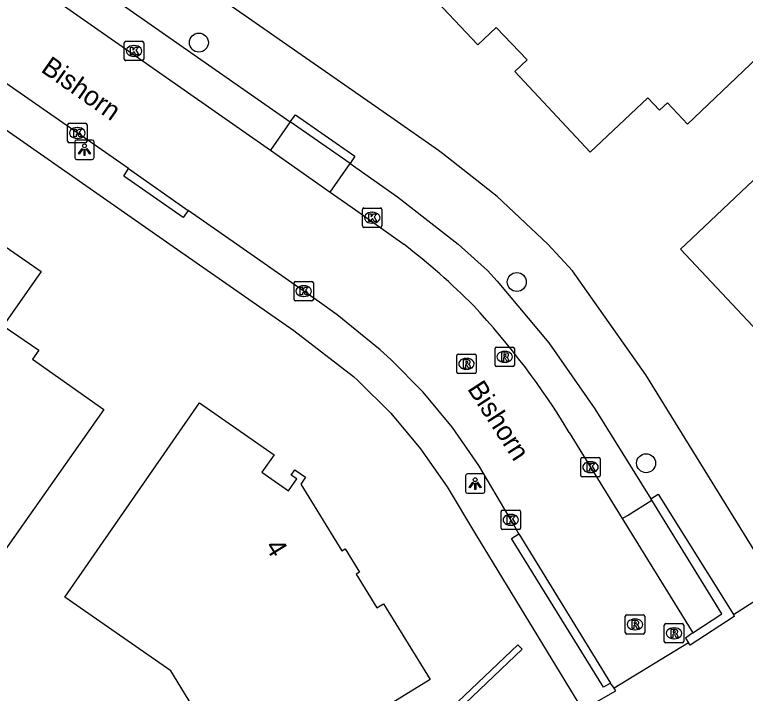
# Model space of a CAD drawing. Extents: x 158838 to 160074, y 386376 to 387776.
# Drawn here: x 159315.93 to 159353.66, y 386726.81 to 386761.85 of the extents above; entities that cross this region are included whole.
import ezdxf

# ---------------------------------------------------------------- set-up
doc = ezdxf.new("R2010")
doc.units = 0
for name, color, linetype in [('IMGEO_Boom', 7, 'Continuous'), ('IMGEO_Kolk', 7, 'Continuous'), ('IMGEO_Lichtpunt', 7, 'Continuous'), ('IMGEO_Muur', 7, 'Continuous'), ('IMGEO_Openbare_ruimte_label', 7, 'Continuous'), ('IMGEO_Pand', 7, 'Continuous'), ('IMGEO_Pand_nummerreeks', 7, 'Continuous'), ('IMGEO_Rijbaan_lokaal_open', 7, 'Continuous'), ('IMGEO_Rioolput', 7, 'Continuous'), ('IMGEO_Voetpad_open', 7, 'Continuous')]:
    doc.layers.add(name, color=color, linetype=linetype)

msp = doc.modelspace()

# ---------------------------------------------------------------- linework, layer by layer
at = {"layer": 'IMGEO_Boom'}
for centre in [(159325.441, 386760.406), (159341.853, 386748.049), (159348.527, 386738.694)]:
    msp.add_circle(centre, 0.489, dxfattribs=at)
at = {"layer": 'IMGEO_Kolk'}
for p, q in [((159321.663, 386760.474), (159322.515, 386760.474)), ((159321.588, 386759.548), (159321.588, 386760.4)), ((159322.076, 386760.254), (159322.101, 386760.254)), ((159322.589, 386760.4), (159322.589, 386759.548)), ((159322.099, 386759.694), (159322.074, 386759.694)), ((159322.515, 386759.474), (159321.663, 386759.474)), ((159318.663, 386755.314), (159318.663, 386756.166)), ((159318.738, 386756.24), (159319.59, 386756.24)), ((159319.151, 386756.02), (159319.176, 386756.02)), ((159319.664, 386756.166), (159319.664, 386755.314)), ((159319.59, 386755.24), (159318.738, 386755.24)), ((159319.174, 386755.46), (159319.149, 386755.46)), ((159333.889, 386750.942), (159333.889, 386751.794)), ((159333.964, 386751.868), (159334.816, 386751.868)), ((159334.89, 386751.794), (159334.89, 386750.942)), ((159334.377, 386751.648), (159334.402, 386751.648)), ((159334.4, 386751.088), (159334.375, 386751.088)), ((159334.816, 386750.868), (159333.964, 386750.868)), ((159330.352, 386747.153), (159330.352, 386748.005)), ((159330.427, 386748.079), (159331.279, 386748.079)), ((159331.353, 386748.005), (159331.353, 386747.153)), ((159330.84, 386747.859), (159330.865, 386747.859)), ((159330.863, 386747.299), (159330.838, 386747.299)), ((159331.279, 386747.079), (159330.427, 386747.079)), ((159345.233, 386738.988), (159346.085, 386738.988)), ((159345.158, 386738.062), (159345.158, 386738.914)), ((159345.646, 386738.768), (159345.671, 386738.768)), ((159346.159, 386738.914), (159346.159, 386738.062)), ((159345.669, 386738.208), (159345.644, 386738.208)), ((159346.085, 386737.988), (159345.233, 386737.988)), ((159341.043, 386735.346), (159341.043, 386736.198)), ((159341.118, 386736.272), (159341.97, 386736.272)), ((159341.531, 386736.052), (159341.556, 386736.052)), ((159342.044, 386736.198), (159342.044, 386735.346)), ((159341.97, 386735.272), (159341.118, 386735.272)), ((159341.554, 386735.492), (159341.529, 386735.492))]:
    msp.add_line(p, q, dxfattribs=at)
for points in [[(159321.663, 386760.474), (159322.515, 386760.474)], [(159321.588, 386759.548), (159321.588, 386760.4)], [(159321.909, 386760.174), (159322.032, 386760.174), (159322.032, 386760.023), (159322.162, 386760.174), (159322.326, 386760.174), (159322.18, 386760.023), (159322.333, 386759.774), (159322.181, 386759.774), (159322.096, 386759.938), (159322.032, 386759.871), (159322.032, 386759.774), (159321.909, 386759.774), (159321.909, 386760.174)], [(159322.589, 386760.4), (159322.589, 386759.548)], [(159322.515, 386759.474), (159321.663, 386759.474)], [(159318.663, 386755.314), (159318.663, 386756.166)], [(159318.738, 386756.24), (159319.59, 386756.24)], [(159318.984, 386755.94), (159319.107, 386755.94), (159319.107, 386755.789), (159319.237, 386755.94), (159319.401, 386755.94), (159319.255, 386755.789), (159319.408, 386755.54), (159319.256, 386755.54), (159319.171, 386755.704), (159319.107, 386755.637), (159319.107, 386755.54), (159318.984, 386755.54), (159318.984, 386755.94)], [(159319.664, 386756.166), (159319.664, 386755.314)], [(159319.59, 386755.24), (159318.738, 386755.24)], [(159333.889, 386750.942), (159333.889, 386751.794)], [(159333.964, 386751.868), (159334.816, 386751.868)], [(159334.89, 386751.794), (159334.89, 386750.942)], [(159334.21, 386751.568), (159334.333, 386751.568), (159334.333, 386751.417), (159334.463, 386751.568), (159334.627, 386751.568), (159334.481, 386751.417), (159334.634, 386751.168), (159334.482, 386751.168), (159334.397, 386751.332), (159334.333, 386751.265), (159334.333, 386751.168), (159334.21, 386751.168), (159334.21, 386751.568)], [(159334.816, 386750.868), (159333.964, 386750.868)], [(159330.352, 386747.153), (159330.352, 386748.005)], [(159330.427, 386748.079), (159331.279, 386748.079)], [(159331.353, 386748.005), (159331.353, 386747.153)], [(159330.673, 386747.779), (159330.796, 386747.779), (159330.796, 386747.628), (159330.926, 386747.779), (159331.09, 386747.779), (159330.944, 386747.628), (159331.097, 386747.379), (159330.945, 386747.379), (159330.86, 386747.543), (159330.796, 386747.476), (159330.796, 386747.379), (159330.673, 386747.379), (159330.673, 386747.779)], [(159331.279, 386747.079), (159330.427, 386747.079)], [(159345.233, 386738.988), (159346.085, 386738.988)], [(159345.158, 386738.062), (159345.158, 386738.914)], [(159345.479, 386738.688), (159345.602, 386738.688), (159345.602, 386738.537), (159345.732, 386738.688), (159345.896, 386738.688), (159345.75, 386738.537), (159345.903, 386738.288), (159345.751, 386738.288), (159345.666, 386738.452), (159345.602, 386738.385), (159345.602, 386738.288), (159345.479, 386738.288), (159345.479, 386738.688)], [(159346.159, 386738.914), (159346.159, 386738.062)], [(159346.085, 386737.988), (159345.233, 386737.988)], [(159341.043, 386735.346), (159341.043, 386736.198)], [(159341.118, 386736.272), (159341.97, 386736.272)], [(159341.364, 386735.972), (159341.487, 386735.972), (159341.487, 386735.821), (159341.617, 386735.972), (159341.781, 386735.972), (159341.635, 386735.821), (159341.788, 386735.572), (159341.636, 386735.572), (159341.551, 386735.736), (159341.487, 386735.669), (159341.487, 386735.572), (159341.364, 386735.572), (159341.364, 386735.972)], [(159342.044, 386736.198), (159342.044, 386735.346)], [(159341.97, 386735.272), (159341.118, 386735.272)]]:
    msp.add_lwpolyline(points, dxfattribs=at)
for centre, start, end in [((159321.665, 386760.398), 91.552, 178.448), ((159321.665, 386760.398), 91.552, 178.448), ((159322.513, 386760.398), 1.552, 88.448), ((159322.513, 386760.398), 1.552, 88.448), ((159321.665, 386759.55), 181.552, 268.448), ((159321.665, 386759.55), 181.552, 268.448), ((159322.513, 386759.55), 271.552, 358.448), ((159322.513, 386759.55), 271.552, 358.448), ((159318.74, 386756.164), 91.552, 178.448), ((159318.74, 386756.164), 91.552, 178.448), ((159319.588, 386756.164), 1.552, 88.448), ((159319.588, 386756.164), 1.552, 88.448), ((159318.74, 386755.316), 181.552, 268.448), ((159318.74, 386755.316), 181.552, 268.448), ((159319.588, 386755.316), 271.552, 358.448), ((159319.588, 386755.316), 271.552, 358.448), ((159333.966, 386751.792), 91.552, 178.448), ((159333.966, 386751.792), 91.552, 178.448), ((159334.814, 386751.792), 1.552, 88.448), ((159334.814, 386751.792), 1.552, 88.448), ((159333.966, 386750.944), 181.552, 268.448), ((159333.966, 386750.944), 181.552, 268.448), ((159334.814, 386750.944), 271.552, 358.448), ((159334.814, 386750.944), 271.552, 358.448), ((159330.429, 386748.003), 91.552, 178.448), ((159330.429, 386748.003), 91.552, 178.448), ((159331.277, 386748.003), 1.552, 88.448), ((159331.277, 386748.003), 1.552, 88.448), ((159330.429, 386747.155), 181.552, 268.448), ((159330.429, 386747.155), 181.552, 268.448), ((159331.277, 386747.155), 271.552, 358.448), ((159331.277, 386747.155), 271.552, 358.448), ((159345.235, 386738.912), 91.552, 178.448), ((159345.235, 386738.912), 91.552, 178.448), ((159346.083, 386738.912), 1.552, 88.448), ((159346.083, 386738.912), 1.552, 88.448), ((159345.235, 386738.064), 181.552, 268.448), ((159345.235, 386738.064), 181.552, 268.448), ((159346.083, 386738.064), 271.552, 358.448), ((159346.083, 386738.064), 271.552, 358.448), ((159341.12, 386736.196), 91.552, 178.448), ((159341.12, 386736.196), 91.552, 178.448), ((159341.968, 386736.196), 1.552, 88.448), ((159341.968, 386736.196), 1.552, 88.448), ((159341.12, 386735.348), 181.552, 268.448), ((159341.12, 386735.348), 181.552, 268.448), ((159341.968, 386735.348), 271.552, 358.448), ((159341.968, 386735.348), 271.552, 358.448)]:
    msp.add_arc(centre, 0.0765, start, end, dxfattribs=at)
for centre, major_axis, ratio, start_param, end_param in [((159322.075, 386759.974), (-0.387, 0.002), 0.722429, 4.712389, 7.853982), ((159322.1, 386759.974), (-0.39, 0.002), 0.717154, 1.570796, 4.712389), ((159319.15, 386755.74), (-0.387, 0.002), 0.722429, 4.712389, 7.853982), ((159319.175, 386755.74), (-0.39, 0.002), 0.717154, 1.570796, 4.712389), ((159334.376, 386751.368), (-0.387, 0.002), 0.722429, 4.712389, 7.853982), ((159334.401, 386751.368), (-0.39, 0.002), 0.717154, 1.570796, 4.712389), ((159330.839, 386747.579), (-0.387, 0.002), 0.722429, 4.712389, 7.853982), ((159330.864, 386747.579), (-0.39, 0.002), 0.717154, 1.570796, 4.712389), ((159345.645, 386738.488), (-0.387, 0.002), 0.722429, 4.712389, 7.853982), ((159345.67, 386738.488), (-0.39, 0.002), 0.717154, 1.570796, 4.712389), ((159341.53, 386735.772), (-0.387, 0.002), 0.722429, 4.712389, 7.853982), ((159341.555, 386735.772), (-0.39, 0.002), 0.717154, 1.570796, 4.712389)]:
    msp.add_ellipse(centre, major_axis=major_axis, ratio=ratio, start_param=start_param, end_param=end_param, dxfattribs=at)
at = {"layer": 'IMGEO_Lichtpunt'}
for p, q in [((159319.033, 386755.278), (159319.033, 386754.471)), ((159319.033, 386755.278), (159319.033, 386754.471)), ((159319.935, 386755.373), (159319.127, 386755.373)), ((159319.935, 386755.373), (159319.127, 386755.373)), ((159320.029, 386754.471), (159320.029, 386755.278)), ((159320.029, 386754.471), (159320.029, 386755.278)), ((159319.127, 386754.377), (159319.935, 386754.377)), ((159319.127, 386754.377), (159319.935, 386754.377)), ((159339.207, 386738.044), (159339.207, 386737.237)), ((159339.207, 386738.044), (159339.207, 386737.237)), ((159340.109, 386738.139), (159339.301, 386738.139)), ((159340.109, 386738.139), (159339.301, 386738.139)), ((159340.203, 386737.237), (159340.203, 386738.044)), ((159340.203, 386737.237), (159340.203, 386738.044)), ((159339.301, 386737.143), (159340.109, 386737.143)), ((159339.301, 386737.143), (159340.109, 386737.143))]:
    msp.add_line(p, q, dxfattribs=at)
for points in [[(159319.407, 386754.942), (159319.446, 386754.914), (159319.258, 386754.652), (159319.22, 386754.679), (159319.407, 386754.942)], [(159319.509, 386754.894), (159319.556, 386754.894), (159319.556, 386754.572), (159319.509, 386754.572), (159319.509, 386754.894)], [(159319.619, 386754.914), (159319.657, 386754.941), (159319.844, 386754.679), (159319.805, 386754.651), (159319.619, 386754.914)], [(159339.581, 386737.708), (159339.62, 386737.68), (159339.432, 386737.418), (159339.394, 386737.445), (159339.581, 386737.708)], [(159339.683, 386737.66), (159339.73, 386737.66), (159339.73, 386737.338), (159339.683, 386737.338), (159339.683, 386737.66)], [(159339.793, 386737.68), (159339.831, 386737.707), (159340.018, 386737.445), (159339.979, 386737.417), (159339.793, 386737.68)]]:
    msp.add_lwpolyline(points, dxfattribs=at)
for centre in [(159319.532, 386755.076), (159339.706, 386737.842)]:
    msp.add_circle(centre, 0.0994, dxfattribs=at)
for centre, start, end in [((159319.127, 386755.278), 90, 180), ((159319.127, 386755.278), 90, 180), ((159319.935, 386755.278), 0, 90), ((159319.935, 386755.278), 0, 90), ((159319.127, 386754.471), 180, 270), ((159319.127, 386754.471), 180, 270), ((159319.935, 386754.471), 270, 0), ((159319.935, 386754.471), 270, 360), ((159339.301, 386738.044), 90, 180), ((159339.301, 386738.044), 90, 180), ((159340.109, 386738.044), 0, 90), ((159340.109, 386738.044), 0, 90), ((159339.301, 386737.237), 180, 270), ((159339.301, 386737.237), 180, 270), ((159340.109, 386737.237), 270, 0), ((159340.109, 386737.237), 270, 360)]:
    msp.add_arc(centre, 0.0946, start, end, dxfattribs=at)
at = {"layer": 'IMGEO_Muur'}
msp.add_lwpolyline([(159335, 386723.11), (159336.063, 386723.756), (159341.912, 386729.318), (159342.132, 386729.088), (159336.262, 386723.506), (159335.165, 386722.84)], dxfattribs=at)
at = {"layer": 'IMGEO_Pand'}
for points in [[(159359.023, 386771.574), (159359.699, 386770.864), (159362.834, 386773.887), (159366.518, 386771.296), (159350.668, 386756.203), (159349.626, 386757.297), (159349.219, 386756.918), (159348.912, 386757.237), (159348.611, 386757.55), (159345.646, 386754.756), (159341.747, 386758.911), (159342.388, 386759.513), (159340.785, 386761.179), (159339.848, 386760.287), (159337.146, 386763.161), (159341.641, 386767.387), (159340.456, 386768.648), (159345.169, 386775.05), (159348.806, 386771.172), (159346.713, 386769.209), (159348.058, 386767.775), (159347.575, 386767.322), (159350.917, 386763.758), (159359.023, 386771.574)], [(159354.389, 386753.591), (159357.652, 386750.124), (159359.172, 386751.55), (159355.904, 386755.011), (159363.54, 386762.218), (159368.072, 386757.42), (159369.305, 386758.55), (159374.302, 386750.47), (159373.542, 386750), (159365.38, 386744.952), (159364.003, 386746.416), (159362.584, 386747.923), (159360.977, 386746.4), (159356.973, 386742.653), (159350.3, 386749.743), (159350.573, 386750), (159354.389, 386753.591)], [(159315.098, 386733.766), (159311.048, 386736.579), (159310.241, 386735.417), (159306.027, 386738.344), (159307.533, 386740.512), (159302.743, 386743.871), (159307.04, 386750), (159307.797, 386751.079), (159307.605, 386751.2), (159308.119, 386751.903), (159307.239, 386752.565), (159309.474, 386755.797), (159314.67, 386752.146), (159313.854, 386750.984), (159315.273, 386750), (159317.294, 386748.598), (159315.339, 386745.794), (159317.171, 386744.525), (159316.851, 386744.068), (159320.531, 386741.474), (159315.098, 386733.766)], [(159334.629, 386731.23), (159334.975, 386731.435), (159337.377, 386727.533), (159327.839, 386721.662), (159325.118, 386719.987), (159322.713, 386723.895), (159325.453, 386725.582), (159323.993, 386727.981), (159318.512, 386731.781), (159325.463, 386741.807), (159329.323, 386739.131), (159328.694, 386738.236), (159330.062, 386737.267), (159330.495, 386737.879), (159330.21, 386738.08), (159330.391, 386738.35), (159330.952, 386737.972), (159330.7, 386737.604), (159332.827, 386734.164), (159333, 386734.271), (159333.737, 386733.075), (159333.567, 386732.97), (159334.629, 386731.23)]]:
    msp.add_lwpolyline(points, dxfattribs=at)
at = {"layer": 'IMGEO_Rijbaan_lokaal_open'}
for points in [[(159313.064, 386766.095), (159329.132, 386754.848)], [(159321.804, 386753.907), (159310.426, 386761.808)], [(159329.132, 386754.848), (159332.214, 386752.69)], [(159321.804, 386753.907), (159324.883, 386751.738)], [(159332.214, 386752.69), (159333.533, 386751.767), (159336.022, 386750)], [(159341.965, 386735.053), (159341.68, 386735.543), (159339.885, 386738.572), (159338.537, 386740.533), (159337.019, 386742.366), (159335.344, 386744.056), (159334.801, 386744.543), (159332.577, 386746.359), (159331.67, 386747.01), (159327.378, 386750), (159324.883, 386751.738)], [(159344.563, 386740.277), (159345.659, 386738.488), (159347.3, 386735.833)], [(159347.3, 386735.833), (159350.945, 386729.934)], [(159341.965, 386735.053), (159346.692, 386727.343)], [(159350.945, 386729.934), (159350.557, 386729.67), (159350.721, 386729.414)], [(159350.721, 386729.414), (159346.886, 386727.083)], [(159346.886, 386727.083), (159346.692, 386727.343)]]:
    msp.add_lwpolyline(points, dxfattribs=at)
for centre, radius, start, end in [((159313.084, 386720.346), 37.49, 44.938, 52.2768), ((159310.34, 386719.6), 39.985, 31.1403, 42.9179)]:
    msp.add_arc(centre, radius, start, end, dxfattribs=at)
at = {"layer": 'IMGEO_Rioolput'}
for p, q in [((159340.729, 386743.758), (159340.729, 386744.61)), ((159340.804, 386744.684), (159341.656, 386744.684)), ((159341.73, 386744.61), (159341.73, 386743.758)), ((159338.755, 386743.398), (159338.755, 386744.25)), ((159338.83, 386744.324), (159339.682, 386744.324)), ((159339.756, 386744.25), (159339.756, 386743.398)), ((159341.217, 386744.464), (159341.242, 386744.464)), ((159339.243, 386744.104), (159339.268, 386744.104)), ((159341.24, 386743.904), (159341.215, 386743.904)), ((159339.266, 386743.544), (159339.241, 386743.544)), ((159341.656, 386743.684), (159340.804, 386743.684)), ((159339.682, 386743.324), (159338.83, 386743.324)), ((159347.456, 386729.947), (159347.456, 386730.799)), ((159347.531, 386730.873), (159348.383, 386730.873)), ((159347.944, 386730.653), (159347.969, 386730.653)), ((159348.457, 386730.799), (159348.457, 386729.947)), ((159349.469, 386729.488), (159349.469, 386730.34)), ((159349.544, 386730.414), (159350.396, 386730.414)), ((159350.47, 386730.34), (159350.47, 386729.488)), ((159347.967, 386730.093), (159347.942, 386730.093)), ((159349.957, 386730.194), (159349.982, 386730.194)), ((159348.383, 386729.873), (159347.531, 386729.873)), ((159349.98, 386729.634), (159349.955, 386729.634)), ((159350.396, 386729.414), (159349.544, 386729.414))]:
    msp.add_line(p, q, dxfattribs=at)
for points in [[(159340.729, 386743.758), (159340.729, 386744.61)], [(159340.804, 386744.684), (159341.656, 386744.684)], [(159341.73, 386744.61), (159341.73, 386743.758)], [(159338.755, 386743.398), (159338.755, 386744.25)], [(159338.83, 386744.324), (159339.682, 386744.324)], [(159339.756, 386744.25), (159339.756, 386743.398)], [(159341.318, 386744.382), (159341.066, 386744.384), (159341.066, 386743.984)], [(159341.244, 386744.303), (159341.19, 386744.303), (159341.19, 386744.222)], [(159341.19, 386744.222), (159341.242, 386744.222)], [(159339.344, 386744.022), (159339.092, 386744.024), (159339.092, 386743.624)], [(159339.27, 386743.943), (159339.216, 386743.943), (159339.216, 386743.862)], [(159339.216, 386743.862), (159339.268, 386743.862)], [(159341.066, 386743.984), (159341.19, 386743.984), (159341.19, 386744.146), (159341.201, 386744.146)], [(159341.248, 386744.117), (159341.319, 386743.984), (159341.459, 386743.984), (159341.394, 386744.11)], [(159339.092, 386743.624), (159339.216, 386743.624), (159339.216, 386743.786), (159339.227, 386743.786)], [(159339.274, 386743.757), (159339.345, 386743.624), (159339.485, 386743.624), (159339.42, 386743.75)], [(159341.656, 386743.684), (159340.804, 386743.684)], [(159339.682, 386743.324), (159338.83, 386743.324)], [(159347.456, 386729.947), (159347.456, 386730.799)], [(159347.531, 386730.873), (159348.383, 386730.873)], [(159348.457, 386730.799), (159348.457, 386729.947)], [(159348.045, 386730.571), (159347.793, 386730.573), (159347.793, 386730.173)], [(159347.793, 386730.173), (159347.917, 386730.173), (159347.917, 386730.335), (159347.928, 386730.335)], [(159347.971, 386730.492), (159347.917, 386730.492), (159347.917, 386730.411)], [(159347.917, 386730.411), (159347.969, 386730.411)], [(159347.975, 386730.306), (159348.046, 386730.173), (159348.186, 386730.173), (159348.121, 386730.299)], [(159349.469, 386729.488), (159349.469, 386730.34)], [(159349.544, 386730.414), (159350.396, 386730.414)], [(159350.47, 386730.34), (159350.47, 386729.488)], [(159350.058, 386730.112), (159349.806, 386730.114), (159349.806, 386729.714)], [(159349.806, 386729.714), (159349.93, 386729.714), (159349.93, 386729.876), (159349.941, 386729.876)], [(159349.984, 386730.033), (159349.93, 386730.033), (159349.93, 386729.952)], [(159349.93, 386729.952), (159349.982, 386729.952)], [(159348.383, 386729.873), (159347.531, 386729.873)], [(159349.988, 386729.847), (159350.059, 386729.714), (159350.199, 386729.714), (159350.134, 386729.84)], [(159350.396, 386729.414), (159349.544, 386729.414)]]:
    msp.add_lwpolyline(points, dxfattribs=at)
for centre, radius, start, end in [((159340.806, 386744.608), 0.0765, 91.552, 178.448), ((159340.806, 386744.608), 0.0765, 91.552, 178.448), ((159341.654, 386744.608), 0.0765, 1.552, 88.448), ((159341.654, 386744.608), 0.0765, 1.552, 88.448), ((159338.832, 386744.248), 0.0765, 91.552, 178.448), ((159338.832, 386744.248), 0.0765, 91.552, 178.448), ((159339.68, 386744.248), 0.0765, 1.552, 88.448), ((159339.68, 386744.248), 0.0765, 1.552, 88.448), ((159341.226, 386744.411), 0.19, 274.7715, 282.9687), ((159341.25, 386744.207), 0.0964, 77.0061, 93.1865), ((159341.264, 386744.264), 0.0378, 276.6634, 79.6772), ((159341.317, 386744.272), 0.109, 350.3612, 89.416), ((159341.315, 386744.272), 0.112, 277.5842, 350.9817), ((159339.252, 386744.051), 0.19, 274.7715, 282.9687), ((159339.276, 386743.847), 0.0964, 77.0061, 93.1865), ((159339.29, 386743.904), 0.0378, 276.6634, 79.6772), ((159339.343, 386743.912), 0.109, 350.3612, 89.416), ((159339.341, 386743.912), 0.112, 277.5842, 350.9817), ((159341.2, 386744.093), 0.0533, 26.0293, 88.6989), ((159341.299, 386744.057), 0.108, 29.5134, 73.7905), ((159339.226, 386743.733), 0.0533, 26.0293, 88.6989), ((159339.325, 386743.697), 0.108, 29.5134, 73.7905), ((159340.806, 386743.76), 0.0765, 181.552, 268.448), ((159340.806, 386743.76), 0.0765, 181.552, 268.448), ((159341.654, 386743.76), 0.0765, 271.552, 358.448), ((159341.654, 386743.76), 0.0765, 271.552, 358.448), ((159338.832, 386743.4), 0.0765, 181.552, 268.448), ((159338.832, 386743.4), 0.0765, 181.552, 268.448), ((159339.68, 386743.4), 0.0765, 271.552, 358.448), ((159339.68, 386743.4), 0.0765, 271.552, 358.448), ((159347.533, 386730.797), 0.0765, 91.552, 178.448), ((159347.533, 386730.797), 0.0765, 91.552, 178.448), ((159348.381, 386730.797), 0.0765, 1.552, 88.448), ((159348.381, 386730.797), 0.0765, 1.552, 88.448), ((159347.927, 386730.282), 0.0533, 26.0293, 88.6989), ((159347.953, 386730.6), 0.19, 274.7715, 282.9687), ((159347.977, 386730.396), 0.0964, 77.0061, 93.1865), ((159347.991, 386730.453), 0.0378, 276.6634, 79.6772), ((159348.044, 386730.461), 0.109, 350.3612, 89.416), ((159348.042, 386730.461), 0.112, 277.5842, 350.9817), ((159348.026, 386730.246), 0.108, 29.5134, 73.7905), ((159349.546, 386730.338), 0.0765, 91.552, 178.448), ((159349.546, 386730.338), 0.0765, 91.552, 178.448), ((159350.394, 386730.338), 0.0765, 1.552, 88.448), ((159350.394, 386730.338), 0.0765, 1.552, 88.448), ((159347.533, 386729.949), 0.0765, 181.552, 268.448), ((159347.533, 386729.949), 0.0765, 181.552, 268.448), ((159348.381, 386729.949), 0.0765, 271.552, 358.448), ((159348.381, 386729.949), 0.0765, 271.552, 358.448), ((159349.94, 386729.823), 0.0533, 26.0293, 88.6989), ((159349.966, 386730.141), 0.19, 274.7715, 282.9687), ((159349.99, 386729.937), 0.0964, 77.0061, 93.1865), ((159350.004, 386729.994), 0.0378, 276.6634, 79.6772), ((159350.057, 386730.002), 0.109, 350.3612, 89.416), ((159350.055, 386730.002), 0.112, 277.5842, 350.9817), ((159350.039, 386729.787), 0.108, 29.5134, 73.7905), ((159349.546, 386729.49), 0.0765, 181.552, 268.448), ((159349.546, 386729.49), 0.0765, 181.552, 268.448), ((159350.394, 386729.49), 0.0765, 271.552, 358.448), ((159350.394, 386729.49), 0.0765, 271.552, 358.448)]:
    msp.add_arc(centre, radius, start, end, dxfattribs=at)
for centre, major_axis, ratio, start_param, end_param in [((159341.216, 386744.184), (-0.387, 0.002), 0.722429, 4.712389, 7.853982), ((159341.241, 386744.184), (-0.39, 0.002), 0.717154, 1.570796, 4.712389), ((159339.242, 386743.824), (-0.387, 0.002), 0.722429, 4.712389, 7.853982), ((159339.267, 386743.824), (-0.39, 0.002), 0.717154, 1.570796, 4.712389), ((159347.943, 386730.373), (-0.387, 0.002), 0.722429, 4.712389, 7.853982), ((159347.968, 386730.373), (-0.39, 0.002), 0.717154, 1.570796, 4.712389), ((159349.956, 386729.914), (-0.387, 0.002), 0.722429, 4.712389, 7.853982), ((159349.981, 386729.914), (-0.39, 0.002), 0.717154, 1.570796, 4.712389)]:
    msp.add_ellipse(centre, major_axis=major_axis, ratio=ratio, start_param=start_param, end_param=end_param, dxfattribs=at)
at = {"layer": 'IMGEO_Voetpad_open'}
for points in [[(159353.036, 386730.878), (159355.284, 386732.311), (159348.514, 386743.258), (159344.722, 386748.625), (159343.45, 386750), (159340.839, 386752.463), (159338.018, 386754.682), (159337.812, 386754.829), (159335.344, 386756.558), (159316.823, 386769.467), (159316.718, 386769.553), (159316.553, 386769.708), (159316.403, 386769.878), (159316.268, 386770.06), (159316.15, 386770.254), (159316.05, 386770.457), (159315.968, 386770.668), (159315.906, 386770.886)], [(159313.064, 386766.095), (159313.228, 386766.022), (159313.399, 386765.964), (159313.573, 386765.921), (159313.751, 386765.894), (159313.931, 386765.883), (159314.111, 386765.888), (159314.289, 386765.91), (159314.434, 386765.939), (159315.406, 386766.184), (159315.473, 386766.199), (159315.564, 386766.212), (159315.657, 386766.217), (159315.75, 386766.213), (159315.842, 386766.202), (159315.933, 386766.182), (159316.021, 386766.154), (159316.107, 386766.118), (159316.189, 386766.075), (159330.158, 386756.317)], [(159307.801, 386758.523), (159310.791, 386759.165), (159323.942, 386750), (159330.34, 386745.541), (159333.425, 386743.167), (159333.651, 386742.964), (159335.348, 386741.275), (159336.888, 386739.442), (159338.257, 386737.478), (159339.714, 386735.036), (159345.245, 386725.966), (159346.96, 386726.952), (159346.886, 386727.083)], [(159330.158, 386756.317), (159330.425, 386756.681), (159333.496, 386754.539), (159333.242, 386754.162)], [(159330.158, 386756.317), (159329.132, 386754.848)], [(159333.242, 386754.162), (159330.158, 386756.317)], [(159332.214, 386752.69), (159333.242, 386754.162)], [(159333.242, 386754.162), (159335.694, 386752.449), (159338.827, 386750), (159340.341, 386748.635), (159340.845, 386748.095), (159343.515, 386744.911), (159345.889, 386741.501), (159348.767, 386736.863)], [(159324.883, 386751.738), (159324.628, 386751.385), (159321.562, 386753.515), (159321.804, 386753.907)], [(159348.767, 386736.863), (159349.145, 386737.104), (159353.036, 386730.878)], [(159347.3, 386735.833), (159347.562, 386735.995), (159348.818, 386736.78)], [(159348.818, 386736.78), (159348.767, 386736.863)], [(159350.945, 386729.934), (159352.443, 386730.924), (159348.818, 386736.78)], [(159346.692, 386727.343), (159346.336, 386727.13), (159341.576, 386734.815), (159341.965, 386735.053)], [(159353.036, 386730.878), (159353.068, 386730.773), (159350.796, 386729.3), (159350.721, 386729.414)]]:
    msp.add_lwpolyline(points, dxfattribs=at)

# ---------------------------------------------------------------- texts
at = {"layer": 'IMGEO_Openbare_ruimte_label'}
for rotation, p in [(324.8953, (159317.234, 386758.938)), (302.8798, (159339.273, 386742.537))]:
    msp.add_text('Bishorn', height=1, rotation=rotation, dxfattribs=at).set_placement(p)
at = {"layer": 'IMGEO_Pand_nummerreeks'}
msp.add_text('4', height=1, rotation=301.7291, dxfattribs=at).set_placement((159328.829, 386734.393))

doc.saveas('drawing.dxf')
